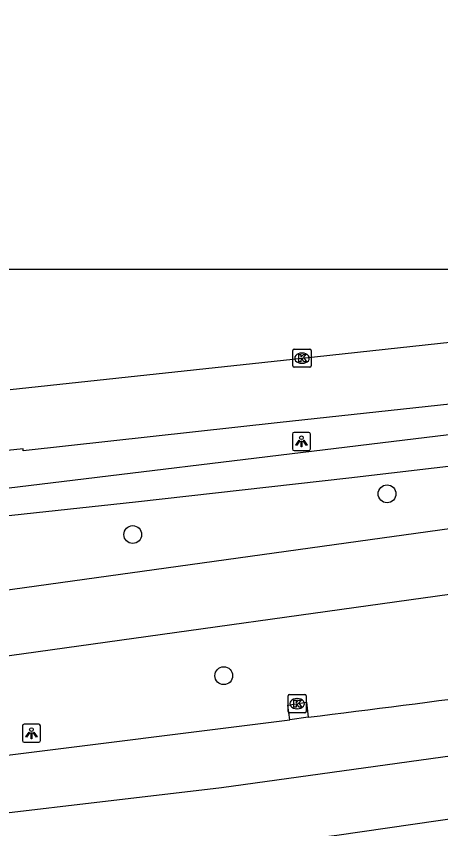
# Model space of a CAD drawing. Extents: x 161477 to 163040, y 383680 to 384868.
# Drawn here: x 162253.28 to 162276.62, y 384082.54 to 384127.2 of the extents above; entities that cross this region are included whole.
import ezdxf

# ---------------------------------------------------------------- set-up
doc = ezdxf.new("R2010")
doc.units = 0
for name, color, linetype in [('IMGEO_Boom', 7, 'Continuous'), ('IMGEO_Fietspad_gesloten', 7, 'Continuous'), ('IMGEO_Haag', 7, 'Continuous'), ('IMGEO_Kolk', 7, 'Continuous'), ('IMGEO_Lichtpunt', 7, 'Continuous'), ('IMGEO_Pand', 7, 'Continuous'), ('IMGEO_Rijbaan_lokaal_gesloten', 7, 'Continuous'), ('IMGEO_Rijbaan_lokaal_open', 7, 'Continuous'), ('IMGEO_Verkeerseiland_open', 7, 'Continuous'), ('IMGEO_Voetpad_halfverhard', 7, 'Continuous')]:
    doc.layers.add(name, color=color, linetype=linetype)

msp = doc.modelspace()

# ---------------------------------------------------------------- linework, layer by layer
at = {"layer": 'IMGEO_Boom'}
for centre in [(162273.67, 384100.95), (162259.69, 384098.71), (162264.692, 384090.953)]:
    msp.add_circle(centre, 0.489, dxfattribs=at)
at = {"layer": 'IMGEO_Fietspad_gesloten'}
for points in [[(162448.998, 384126.514), (162376.219, 384112.146), (162358.358, 384108.956), (162332.838, 384106.536), (162323.028, 384105.392), (162238.674, 384093.698)], [(162295.915, 384097.995), (162290.767, 384097.313), (162241.589, 384090.476)]]:
    msp.add_lwpolyline(points, dxfattribs=at)
at = {"layer": 'IMGEO_Haag'}
msp.add_lwpolyline([(162235.881, 384098.212), (162248.094, 384099.246), (162259.837, 384100.503), (162271.574, 384101.823), (162283.303, 384103.206), (162290.54, 384104.091), (162297.774, 384105.001), (162322.687, 384108.077), (162337.682, 384110.062), (162339.782, 384110.323), (162341.88, 384110.591), (162347.629, 384111.368), (162353.369, 384112.205), (162359.1, 384113.101), (162364.821, 384114.057), (162370.532, 384115.072), (162376.232, 384116.147), (162382.327, 384117.394), (162384.148, 384117.766), (162385.027, 384117.946), (162385.522, 384116.085), (162443.31, 384128.133), (162448.286, 384129.626), (162450.385, 384129.973)], dxfattribs=at)
at = {"layer": 'IMGEO_Kolk'}
for p, q in [((162268.494, 384107.976), (162268.494, 384108.828)), ((162268.569, 384108.902), (162269.421, 384108.902)), ((162269.495, 384108.828), (162269.495, 384107.976)), ((162268.982, 384108.682), (162269.007, 384108.682)), ((162269.421, 384107.902), (162268.569, 384107.902)), ((162269.005, 384108.122), (162268.98, 384108.122)), ((162268.226, 384088.992), (162268.226, 384089.844)), ((162268.301, 384089.918), (162269.153, 384089.918)), ((162268.714, 384089.698), (162268.739, 384089.698)), ((162269.227, 384089.844), (162269.227, 384088.992)), ((162268.737, 384089.138), (162268.712, 384089.138)), ((162269.153, 384088.918), (162268.301, 384088.918))]:
    msp.add_line(p, q, dxfattribs=at)
for points in [[(162268.494, 384107.976), (162268.494, 384108.828)], [(162268.569, 384108.902), (162269.421, 384108.902)], [(162269.495, 384108.828), (162269.495, 384107.976)], [(162268.815, 384108.602), (162268.938, 384108.602), (162268.938, 384108.451), (162269.068, 384108.602), (162269.232, 384108.602), (162269.086, 384108.451), (162269.239, 384108.202), (162269.087, 384108.202), (162269.002, 384108.366), (162268.938, 384108.299), (162268.938, 384108.202), (162268.815, 384108.202), (162268.815, 384108.602)], [(162269.421, 384107.902), (162268.569, 384107.902)], [(162268.226, 384088.992), (162268.226, 384089.844)], [(162268.301, 384089.918), (162269.153, 384089.918)], [(162268.547, 384089.618), (162268.67, 384089.618), (162268.67, 384089.467), (162268.8, 384089.618), (162268.964, 384089.618), (162268.818, 384089.467), (162268.971, 384089.218), (162268.819, 384089.218), (162268.734, 384089.382), (162268.67, 384089.315), (162268.67, 384089.218), (162268.547, 384089.218), (162268.547, 384089.618)], [(162269.227, 384089.844), (162269.227, 384088.992)], [(162269.153, 384088.918), (162268.301, 384088.918)]]:
    msp.add_lwpolyline(points, dxfattribs=at)
for centre, start, end in [((162268.571, 384108.826), 91.552, 178.448), ((162268.571, 384108.826), 91.552, 178.448), ((162269.419, 384108.826), 1.552, 88.448), ((162269.419, 384108.826), 1.552, 88.448), ((162268.571, 384107.978), 181.552, 268.448), ((162268.571, 384107.978), 181.552, 268.448), ((162269.419, 384107.978), 271.552, 358.448), ((162269.419, 384107.978), 271.552, 358.448), ((162268.303, 384089.842), 91.552, 178.448), ((162268.303, 384089.842), 91.552, 178.448), ((162269.151, 384089.842), 1.552, 88.448), ((162269.151, 384089.842), 1.552, 88.448), ((162268.303, 384088.994), 181.552, 268.448), ((162268.303, 384088.994), 181.552, 268.448), ((162269.151, 384088.994), 271.552, 358.448), ((162269.151, 384088.994), 271.552, 358.448)]:
    msp.add_arc(centre, 0.0765, start, end, dxfattribs=at)
for centre, major_axis, ratio, start_param, end_param in [((162268.981, 384108.402), (-0.387, 0.002), 0.722429, 4.712389, 7.853982), ((162269.006, 384108.402), (-0.39, 0.002), 0.717154, 1.570796, 4.712389), ((162268.713, 384089.418), (-0.387, 0.002), 0.722429, 4.712389, 7.853982), ((162268.738, 384089.418), (-0.39, 0.002), 0.717154, 1.570796, 4.712389)]:
    msp.add_ellipse(centre, major_axis=major_axis, ratio=ratio, start_param=start_param, end_param=end_param, dxfattribs=at)
at = {"layer": 'IMGEO_Lichtpunt'}
for p, q in [((162269.367, 384104.326), (162268.559, 384104.326)), ((162269.367, 384104.326), (162268.559, 384104.326)), ((162268.465, 384104.231), (162268.465, 384103.424)), ((162268.465, 384104.231), (162268.465, 384103.424)), ((162269.461, 384103.424), (162269.461, 384104.231)), ((162269.461, 384103.424), (162269.461, 384104.231)), ((162268.559, 384103.33), (162269.367, 384103.33)), ((162268.559, 384103.33), (162269.367, 384103.33)), ((162254.523, 384088.29), (162253.715, 384088.29)), ((162254.523, 384088.29), (162253.715, 384088.29)), ((162253.621, 384088.195), (162253.621, 384087.388)), ((162253.621, 384088.195), (162253.621, 384087.388)), ((162254.617, 384087.388), (162254.617, 384088.195)), ((162254.617, 384087.388), (162254.617, 384088.195)), ((162253.715, 384087.294), (162254.523, 384087.294)), ((162253.715, 384087.294), (162254.523, 384087.294))]:
    msp.add_line(p, q, dxfattribs=at)
for points in [[(162268.839, 384103.895), (162268.878, 384103.867), (162268.69, 384103.605), (162268.652, 384103.632), (162268.839, 384103.895)], [(162269.051, 384103.867), (162269.089, 384103.894), (162269.276, 384103.632), (162269.237, 384103.604), (162269.051, 384103.867)], [(162268.941, 384103.847), (162268.988, 384103.847), (162268.988, 384103.525), (162268.941, 384103.525), (162268.941, 384103.847)], [(162253.995, 384087.859), (162254.034, 384087.831), (162253.846, 384087.569), (162253.808, 384087.596), (162253.995, 384087.859)], [(162254.097, 384087.811), (162254.144, 384087.811), (162254.144, 384087.489), (162254.097, 384087.489), (162254.097, 384087.811)], [(162254.207, 384087.831), (162254.245, 384087.858), (162254.432, 384087.596), (162254.393, 384087.568), (162254.207, 384087.831)]]:
    msp.add_lwpolyline(points, dxfattribs=at)
for centre in [(162268.964, 384104.029), (162254.12, 384087.993)]:
    msp.add_circle(centre, 0.0994, dxfattribs=at)
for centre, start, end in [((162268.559, 384104.231), 90, 180), ((162268.559, 384104.231), 90, 180), ((162269.367, 384104.231), 0, 90), ((162269.367, 384104.231), 0, 90), ((162268.559, 384103.424), 180, 270), ((162268.559, 384103.424), 180, 270), ((162269.367, 384103.424), 270, 0), ((162269.367, 384103.424), 270, 360), ((162253.715, 384088.195), 90, 180), ((162253.715, 384088.195), 90, 180), ((162254.523, 384088.195), 0, 90), ((162254.523, 384088.195), 0, 90), ((162253.715, 384087.388), 180, 270), ((162253.715, 384087.388), 180, 270), ((162254.523, 384087.388), 270, 0), ((162254.523, 384087.388), 270, 360)]:
    msp.add_arc(centre, 0.0946, start, end, dxfattribs=at)
at = {"layer": 'IMGEO_Pand'}
msp.add_lwpolyline([(162245.073, 384113.297), (162295.068, 384113.304)], dxfattribs=at)
at = {"layer": 'IMGEO_Rijbaan_lokaal_gesloten'}
for points in [[(162246.408, 384079.189), (162270.914, 384082.19), (162305.723, 384087.222), (162313.807, 384088.39), (162347.15, 384093.641), (162365.896, 384097.141), (162408.886, 384105.392), (162445.878, 384112.544), (162498.917, 384123.296), (162547.356, 384133.497), (162584.249, 384141.448), (162599.996, 384145.048), (162607.601, 384146.968)], [(162351.922, 384098.371), (162329.79, 384094.439), (162305.371, 384090.628), (162294.869, 384088.989), (162264.573, 384084.788), (162245.881, 384082.587)], [(162252.058, 384086.503), (162268.326, 384088.528)], [(162269.341, 384088.67), (162268.326, 384088.528)]]:
    msp.add_lwpolyline(points, dxfattribs=at)
msp.add_arc((162141.897, 385117.974), 1037.163, 277.058204, 278.221689, dxfattribs=at)
at = {"layer": 'IMGEO_Rijbaan_lokaal_open'}
for points in [[(162252.948, 384106.689), (162268.995, 384108.403), (162290.13, 384110.689), (162293.396, 384111.033)], [(162308.992, 384109.581), (162306.782, 384109.36), (162304.787, 384109.118), (162297.833, 384108.186), (162291.868, 384107.462), (162267.791, 384104.866), (162253.669, 384103.32), (162253.658, 384103.428), (162247.235, 384102.751)]]:
    msp.add_lwpolyline(points, dxfattribs=at)
at = {"layer": 'IMGEO_Verkeerseiland_open'}
msp.add_lwpolyline([(162268.326, 384088.528), (162268.21, 384089.334), (162269.234, 384089.491), (162269.341, 384088.67)], dxfattribs=at)
at = {"layer": 'IMGEO_Voetpad_halfverhard'}
msp.add_lwpolyline([(162308.992, 384109.581), (162309.191, 384107.969), (162283.37, 384104.937), (162277.071, 384104.197), (162247.743, 384100.642), (162236.109, 384099.233)], dxfattribs=at)

doc.saveas('drawing.dxf')
